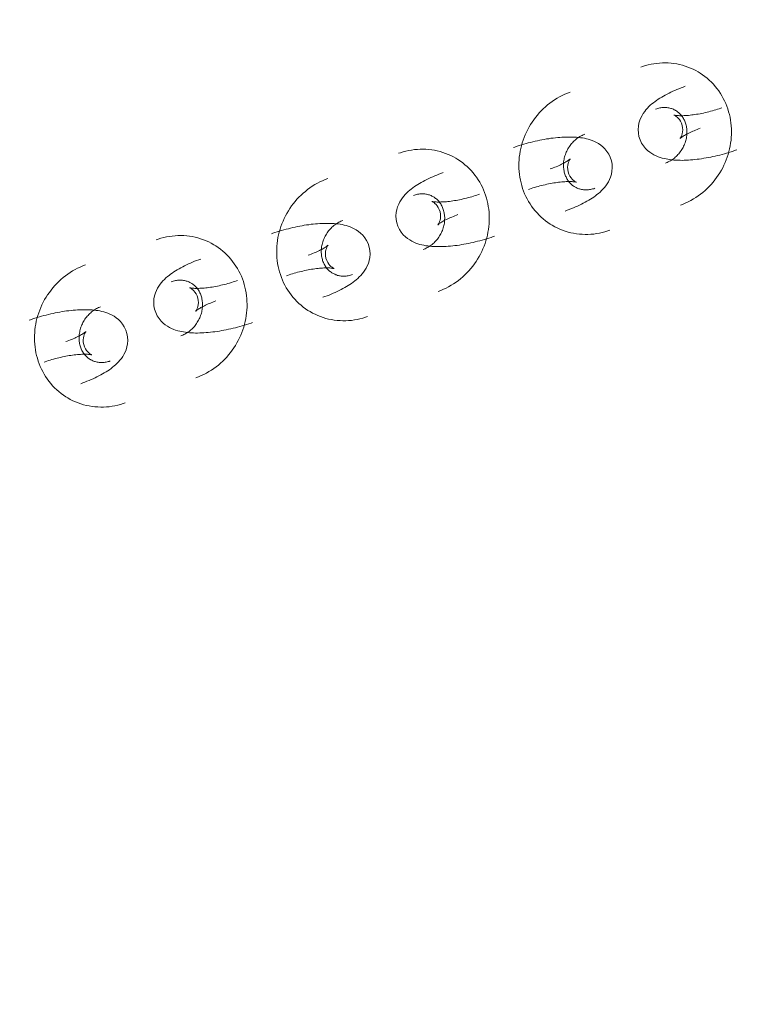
# Model space of a CAD drawing. Header units: millimetres. Extents: x -188930 to 271134, y -158090 to 283816.
# Tile 457 of 610: x 54941 to 55039, y 54244 to 54377. Entities that reach past the tile are written whole.
import ezdxf

# ---------------------------------------------------------------- set-up
doc = ezdxf.new("R2010")
doc.units = ezdxf.units.MM
doc.layers.add('I-FURN', color=30, linetype='Continuous', lineweight=9)
doc.layers.add('PZT_UTWARDZENIA', color=5, linetype='Continuous', lineweight=9)

# ---------------------------------------------------------------- blocks, each defined once
blk = doc.blocks.new('LARSLAJ_hamak - LARSLAJ_hamak-1781260-PZT-dwg')
at = {"layer": 'I-FURN', "flags": 128}
for points in [[(-509.93, -48), (-510.32, -47.97), (-510.71, -47.96), (-511.09, -47.97), (-511.48, -48), (-511.86, -48.04), (-512.25, -48.1), (-512.63, -48.17), (-513, -48.27), (-513.37, -48.37), (-513.74, -48.5), (-514.1, -48.64), (-514.46, -48.79), (-514.81, -48.96), (-515.15, -49.14), (-515.48, -49.34), (-515.8, -49.55), (-516.12, -49.78), (-516.43, -50.01), (-516.72, -50.26), (-517.01, -50.52), (-517.21, -50.72)], [(-509.93, -48), (-510.32, -47.97), (-510.71, -47.96), (-511.09, -47.97), (-511.48, -48), (-511.86, -48.04), (-512.25, -48.1), (-512.63, -48.17), (-513, -48.27), (-513.37, -48.37), (-513.74, -48.5), (-514.1, -48.64), (-514.46, -48.79), (-514.81, -48.96), (-515.15, -49.14), (-515.48, -49.34), (-515.8, -49.55), (-516.12, -49.78), (-516.43, -50.01), (-516.72, -50.26), (-517.01, -50.52), (-517.21, -50.72)], [(-504.41, -65.2), (-504.14, -64.92), (-503.88, -64.63), (-503.63, -64.33), (-503.4, -64.02), (-503.18, -63.71), (-502.97, -63.38), (-502.77, -63.04), (-502.59, -62.7), (-502.41, -62.35), (-502.26, -62), (-502.11, -61.64), (-501.98, -61.27), (-501.86, -60.9), (-501.75, -60.53), (-501.66, -60.15), (-501.59, -59.77), (-501.52, -59.38), (-501.47, -58.99), (-501.44, -58.61), (-501.42, -58.22), (-501.41, -57.83), (-501.42, -57.44), (-501.44, -57.05), (-501.48, -56.66), (-501.53, -56.28), (-501.59, -55.89), (-501.67, -55.51), (-501.77, -55.13), (-501.87, -54.76), (-501.99, -54.39), (-502.13, -54.03), (-502.28, -53.67), (-502.44, -53.32), (-502.62, -52.97), (-502.8, -52.63), (-503.01, -52.3), (-503.22, -51.98), (-503.45, -51.66), (-503.69, -51.36), (-503.94, -51.06), (-504.2, -50.78), (-504.47, -50.5), (-504.76, -50.24), (-505.05, -49.99), (-505.36, -49.75), (-505.67, -49.53), (-506, -49.32), (-506.33, -49.12), (-506.67, -48.94), (-507.02, -48.77), (-507.38, -48.61), (-507.74, -48.48), (-508.11, -48.36), (-508.48, -48.25), (-508.85, -48.16), (-509.23, -48.09), (-509.62, -48.03), (-509.93, -48)], [(-504.41, -65.2), (-504.14, -64.92), (-503.88, -64.63), (-503.63, -64.33), (-503.4, -64.02), (-503.18, -63.71), (-502.97, -63.38), (-502.77, -63.04), (-502.59, -62.7), (-502.41, -62.35), (-502.26, -62), (-502.11, -61.64), (-501.98, -61.27), (-501.86, -60.9), (-501.75, -60.53), (-501.66, -60.15), (-501.59, -59.77), (-501.52, -59.38), (-501.47, -58.99), (-501.44, -58.61), (-501.42, -58.22), (-501.41, -57.83), (-501.42, -57.44), (-501.44, -57.05), (-501.48, -56.66), (-501.53, -56.28), (-501.59, -55.89), (-501.67, -55.51), (-501.77, -55.13), (-501.87, -54.76), (-501.99, -54.39), (-502.13, -54.03), (-502.28, -53.67), (-502.44, -53.32), (-502.62, -52.97), (-502.8, -52.63), (-503.01, -52.3), (-503.22, -51.98), (-503.45, -51.66), (-503.69, -51.36), (-503.94, -51.06), (-504.2, -50.78), (-504.47, -50.5), (-504.76, -50.24), (-505.05, -49.99), (-505.36, -49.75), (-505.67, -49.53), (-506, -49.32), (-506.33, -49.12), (-506.67, -48.94), (-507.02, -48.77), (-507.38, -48.61), (-507.74, -48.48), (-508.11, -48.36), (-508.48, -48.25), (-508.85, -48.16), (-509.23, -48.09), (-509.62, -48.03), (-509.93, -48)], [(-513.39, -59.27), (-513.67, -58.88), (-513.9, -58.47), (-514.06, -58.05), (-514.17, -57.63), (-514.23, -57.24), (-514.26, -56.87), (-514.25, -56.52), (-514.21, -56.2), (-514.16, -55.89), (-514.09, -55.6), (-514.01, -55.32), (-513.92, -55.06), (-513.82, -54.8), (-513.71, -54.56), (-513.6, -54.31), (-513.48, -54.08), (-513.35, -53.84), (-513.21, -53.61), (-513.07, -53.38), (-512.92, -53.15), (-512.76, -52.93), (-512.6, -52.7), (-512.43, -52.47), (-512.26, -52.25), (-512.08, -52.02), (-511.89, -51.8), (-511.7, -51.58), (-511.51, -51.36), (-511.3, -51.13), (-511.1, -50.91), (-510.89, -50.69), (-510.69, -50.49)], [(-513.39, -59.27), (-513.67, -58.88), (-513.9, -58.47), (-514.06, -58.05), (-514.17, -57.63), (-514.23, -57.24), (-514.26, -56.87), (-514.25, -56.52), (-514.21, -56.2), (-514.16, -55.89), (-514.09, -55.6), (-514.01, -55.32), (-513.92, -55.06), (-513.82, -54.8), (-513.71, -54.56), (-513.6, -54.31), (-513.48, -54.08), (-513.35, -53.84), (-513.21, -53.61), (-513.07, -53.38), (-512.92, -53.15), (-512.76, -52.93), (-512.6, -52.7), (-512.43, -52.47), (-512.26, -52.25), (-512.08, -52.02), (-511.89, -51.8), (-511.7, -51.58), (-511.51, -51.36), (-511.3, -51.13), (-511.1, -50.91), (-510.89, -50.69), (-510.69, -50.49)], [(-510.37, -54.63), (-510.34, -54.62), (-510.29, -54.61), (-510.22, -54.59), (-510.14, -54.57), (-510.04, -54.53), (-509.94, -54.49), (-509.82, -54.45), (-509.69, -54.39), (-509.56, -54.33), (-509.41, -54.26), (-509.26, -54.19), (-509.1, -54.11), (-508.94, -54.02), (-508.77, -53.92), (-508.59, -53.82), (-508.41, -53.71), (-508.23, -53.6), (-508.05, -53.48), (-507.86, -53.36), (-507.67, -53.23), (-507.48, -53.09), (-507.29, -52.96), (-507.1, -52.82), (-506.91, -52.67), (-506.72, -52.52), (-506.53, -52.37), (-506.34, -52.22), (-506.15, -52.06), (-505.97, -51.9), (-505.79, -51.74), (-505.61, -51.58), (-505.43, -51.42), (-505.26, -51.25), (-505.09, -51.09), (-504.99, -50.99)], [(-510.37, -54.63), (-510.34, -54.62), (-510.29, -54.61), (-510.22, -54.59), (-510.14, -54.57), (-510.04, -54.53), (-509.94, -54.49), (-509.82, -54.45), (-509.69, -54.39), (-509.56, -54.33), (-509.41, -54.26), (-509.26, -54.19), (-509.1, -54.11), (-508.94, -54.02), (-508.77, -53.92), (-508.59, -53.82), (-508.41, -53.71), (-508.23, -53.6), (-508.05, -53.48), (-507.86, -53.36), (-507.67, -53.23), (-507.48, -53.09), (-507.29, -52.96), (-507.1, -52.82), (-506.91, -52.67), (-506.72, -52.52), (-506.53, -52.37), (-506.34, -52.22), (-506.15, -52.06), (-505.97, -51.9), (-505.79, -51.74), (-505.61, -51.58), (-505.43, -51.42), (-505.26, -51.25), (-505.09, -51.09), (-504.99, -50.99)], [(-512.96, -54.95), (-512.86, -54.85), (-512.75, -54.75), (-512.63, -54.66), (-512.52, -54.57), (-512.4, -54.49), (-512.28, -54.42), (-512.16, -54.35), (-512.04, -54.28), (-511.92, -54.23), (-511.79, -54.18), (-511.67, -54.13), (-511.55, -54.09), (-511.42, -54.05), (-511.3, -54.03), (-511.17, -54), (-511.05, -53.98), (-510.92, -53.97), (-510.8, -53.97), (-510.67, -53.96), (-510.55, -53.97), (-510.46, -53.98)], [(-512.96, -54.95), (-512.86, -54.85), (-512.75, -54.75), (-512.63, -54.66), (-512.52, -54.57), (-512.4, -54.49), (-512.28, -54.42), (-512.16, -54.35), (-512.04, -54.28), (-511.92, -54.23), (-511.79, -54.18), (-511.67, -54.13), (-511.55, -54.09), (-511.42, -54.05), (-511.3, -54.03), (-511.17, -54), (-511.05, -53.98), (-510.92, -53.97), (-510.8, -53.97), (-510.67, -53.96), (-510.55, -53.97), (-510.46, -53.98)], [(-510.46, -53.98), (-510.33, -53.99), (-510.21, -54.01), (-510.09, -54.03), (-509.97, -54.06), (-509.85, -54.1), (-509.73, -54.14), (-509.61, -54.18), (-509.49, -54.24), (-509.37, -54.29), (-509.26, -54.36), (-509.15, -54.42), (-509.03, -54.5), (-508.92, -54.58), (-508.82, -54.66), (-508.71, -54.75), (-508.61, -54.85), (-508.51, -54.95), (-508.41, -55.06), (-508.32, -55.17), (-508.23, -55.29), (-508.14, -55.41), (-508.06, -55.54), (-507.98, -55.67), (-507.9, -55.81), (-507.83, -55.95), (-507.77, -56.09), (-507.71, -56.24), (-507.65, -56.39), (-507.6, -56.55), (-507.56, -56.71), (-507.52, -56.87), (-507.49, -57.03), (-507.46, -57.2), (-507.44, -57.36), (-507.42, -57.53), (-507.42, -57.7), (-507.41, -57.87), (-507.42, -58.04), (-507.43, -58.21), (-507.44, -58.38), (-507.47, -58.55), (-507.49, -58.72), (-507.53, -58.88), (-507.57, -59.05), (-507.62, -59.21), (-507.67, -59.37), (-507.73, -59.53), (-507.79, -59.68), (-507.86, -59.83), (-507.93, -59.98), (-508.01, -60.12), (-508.09, -60.26), (-508.18, -60.39), (-508.27, -60.52), (-508.37, -60.64), (-508.46, -60.76), (-508.57, -60.88), (-508.65, -60.97)], [(-510.46, -53.98), (-510.33, -53.99), (-510.21, -54.01), (-510.09, -54.03), (-509.97, -54.06), (-509.85, -54.1), (-509.73, -54.14), (-509.61, -54.18), (-509.49, -54.24), (-509.37, -54.29), (-509.26, -54.36), (-509.15, -54.42), (-509.03, -54.5), (-508.92, -54.58), (-508.82, -54.66), (-508.71, -54.75), (-508.61, -54.85), (-508.51, -54.95), (-508.41, -55.06), (-508.32, -55.17), (-508.23, -55.29), (-508.14, -55.41), (-508.06, -55.54), (-507.98, -55.67), (-507.9, -55.81), (-507.83, -55.95), (-507.77, -56.09), (-507.71, -56.24), (-507.65, -56.39), (-507.6, -56.55), (-507.56, -56.71), (-507.52, -56.87), (-507.49, -57.03), (-507.46, -57.2), (-507.44, -57.36), (-507.42, -57.53), (-507.42, -57.7), (-507.41, -57.87), (-507.42, -58.04), (-507.43, -58.21), (-507.44, -58.38), (-507.47, -58.55), (-507.49, -58.72), (-507.53, -58.88), (-507.57, -59.05), (-507.62, -59.21), (-507.67, -59.37), (-507.73, -59.53), (-507.79, -59.68), (-507.86, -59.83), (-507.93, -59.98), (-508.01, -60.12), (-508.09, -60.26), (-508.18, -60.39), (-508.27, -60.52), (-508.37, -60.64), (-508.46, -60.76), (-508.57, -60.88), (-508.65, -60.97)], [(-513.39, -59.27), (-513.06, -59.61), (-512.69, -59.91), (-512.31, -60.15), (-511.93, -60.33), (-511.55, -60.46), (-511.19, -60.54), (-510.84, -60.6), (-510.52, -60.62), (-510.21, -60.63), (-509.91, -60.61), (-509.62, -60.58), (-509.35, -60.54), (-509.08, -60.49), (-508.81, -60.43), (-508.56, -60.36), (-508.3, -60.28), (-508.05, -60.19), (-507.79, -60.1), (-507.54, -60), (-507.29, -59.89), (-507.04, -59.78), (-506.79, -59.66), (-506.54, -59.54), (-506.28, -59.4), (-506.03, -59.27), (-505.78, -59.13), (-505.52, -58.98), (-505.27, -58.82), (-505.02, -58.66), (-504.76, -58.5), (-504.51, -58.33), (-504.25, -58.16), (-504, -57.98), (-503.75, -57.8), (-503.5, -57.61), (-503.25, -57.42), (-503, -57.23), (-502.75, -57.03), (-502.51, -56.83), (-502.27, -56.63), (-502.03, -56.42), (-501.79, -56.21), (-501.56, -56), (-501.33, -55.79), (-501.1, -55.58), (-500.88, -55.36), (-500.75, -55.23)], [(-513.39, -59.27), (-513.06, -59.61), (-512.69, -59.91), (-512.31, -60.15), (-511.93, -60.33), (-511.55, -60.46), (-511.19, -60.54), (-510.84, -60.6), (-510.52, -60.62), (-510.21, -60.63), (-509.91, -60.61), (-509.62, -60.58), (-509.35, -60.54), (-509.08, -60.49), (-508.81, -60.43), (-508.56, -60.36), (-508.3, -60.28), (-508.05, -60.19), (-507.79, -60.1), (-507.54, -60), (-507.29, -59.89), (-507.04, -59.78), (-506.79, -59.66), (-506.54, -59.54), (-506.28, -59.4), (-506.03, -59.27), (-505.78, -59.13), (-505.52, -58.98), (-505.27, -58.82), (-505.02, -58.66), (-504.76, -58.5), (-504.51, -58.33), (-504.25, -58.16), (-504, -57.98), (-503.75, -57.8), (-503.5, -57.61), (-503.25, -57.42), (-503, -57.23), (-502.75, -57.03), (-502.51, -56.83), (-502.27, -56.63), (-502.03, -56.42), (-501.79, -56.21), (-501.56, -56), (-501.33, -55.79), (-501.1, -55.58), (-500.88, -55.36), (-500.75, -55.23)], [(-508.79, -55.42), (-509, -55.2), (-509.23, -55.01), (-509.47, -54.86), (-509.68, -54.76), (-509.88, -54.69), (-510.04, -54.65), (-510.17, -54.63), (-510.27, -54.63), (-510.33, -54.63), (-510.37, -54.63), (-510.38, -54.63)], [(-508.79, -55.42), (-509, -55.2), (-509.23, -55.01), (-509.47, -54.86), (-509.68, -54.76), (-509.88, -54.69), (-510.04, -54.65), (-510.17, -54.63), (-510.27, -54.63), (-510.33, -54.63), (-510.37, -54.63), (-510.38, -54.63)], [(-508.79, -55.42), (-508.6, -55.67), (-508.46, -55.94), (-508.36, -56.19), (-508.3, -56.42), (-508.27, -56.63), (-508.26, -56.79), (-508.26, -56.92), (-508.27, -57.02), (-508.28, -57.09), (-508.29, -57.12), (-508.29, -57.13)], [(-508.79, -55.42), (-508.6, -55.67), (-508.46, -55.94), (-508.36, -56.19), (-508.3, -56.42), (-508.27, -56.63), (-508.26, -56.79), (-508.26, -56.92), (-508.27, -57.02), (-508.28, -57.09), (-508.29, -57.12), (-508.29, -57.13)], [(-508.29, -57.12), (-508.28, -57.09), (-508.26, -57.04), (-508.23, -56.98), (-508.19, -56.91), (-508.14, -56.82), (-508.08, -56.72), (-508.01, -56.61), (-507.94, -56.5), (-507.85, -56.37), (-507.76, -56.24), (-507.66, -56.11), (-507.55, -55.96), (-507.43, -55.82), (-507.31, -55.67), (-507.18, -55.52), (-507.04, -55.36), (-506.89, -55.2), (-506.75, -55.04), (-506.59, -54.88), (-506.44, -54.73)], [(-508.29, -57.12), (-508.28, -57.09), (-508.26, -57.04), (-508.23, -56.98), (-508.19, -56.91), (-508.14, -56.82), (-508.08, -56.72), (-508.01, -56.61), (-507.94, -56.5), (-507.85, -56.37), (-507.76, -56.24), (-507.66, -56.11), (-507.55, -55.96), (-507.43, -55.82), (-507.31, -55.67), (-507.18, -55.52), (-507.04, -55.36), (-506.89, -55.2), (-506.75, -55.04), (-506.59, -54.88), (-506.44, -54.73)], [(-524.34, -57.86), (-524.61, -58.14), (-524.87, -58.43), (-525.11, -58.73), (-525.35, -59.04), (-525.57, -59.36), (-525.78, -59.68), (-525.98, -60.02), (-526.16, -60.36), (-526.33, -60.71), (-526.49, -61.06), (-526.64, -61.43), (-526.77, -61.79), (-526.89, -62.16), (-526.99, -62.54), (-527.08, -62.92), (-527.16, -63.3), (-527.22, -63.68), (-527.27, -64.07), (-527.31, -64.46), (-527.33, -64.85), (-527.33, -65.23), (-527.33, -65.62), (-527.3, -66.01), (-527.27, -66.4), (-527.22, -66.79), (-527.15, -67.17), (-527.07, -67.55), (-526.98, -67.93), (-526.87, -68.3), (-526.75, -68.67), (-526.62, -69.04), (-526.47, -69.4), (-526.31, -69.75), (-526.13, -70.09), (-525.94, -70.43), (-525.74, -70.76), (-525.53, -71.09), (-525.3, -71.4), (-525.06, -71.71), (-524.81, -72), (-524.55, -72.29), (-524.27, -72.56), (-523.99, -72.82), (-523.69, -73.07), (-523.39, -73.31), (-523.07, -73.54), (-522.75, -73.75), (-522.41, -73.94), (-522.07, -74.13), (-521.73, -74.3), (-521.37, -74.45), (-521.01, -74.59), (-520.64, -74.71), (-520.27, -74.81), (-519.89, -74.9), (-519.51, -74.98), (-519.13, -75.03), (-518.81, -75.06)], [(-524.34, -57.86), (-524.61, -58.14), (-524.87, -58.43), (-525.11, -58.73), (-525.35, -59.04), (-525.57, -59.36), (-525.78, -59.68), (-525.98, -60.02), (-526.16, -60.36), (-526.33, -60.71), (-526.49, -61.06), (-526.64, -61.43), (-526.77, -61.79), (-526.89, -62.16), (-526.99, -62.54), (-527.08, -62.92), (-527.16, -63.3), (-527.22, -63.68), (-527.27, -64.07), (-527.31, -64.46), (-527.33, -64.85), (-527.33, -65.23), (-527.33, -65.62), (-527.3, -66.01), (-527.27, -66.4), (-527.22, -66.79), (-527.15, -67.17), (-527.07, -67.55), (-526.98, -67.93), (-526.87, -68.3), (-526.75, -68.67), (-526.62, -69.04), (-526.47, -69.4), (-526.31, -69.75), (-526.13, -70.09), (-525.94, -70.43), (-525.74, -70.76), (-525.53, -71.09), (-525.3, -71.4), (-525.06, -71.71), (-524.81, -72), (-524.55, -72.29), (-524.27, -72.56), (-523.99, -72.82), (-523.69, -73.07), (-523.39, -73.31), (-523.07, -73.54), (-522.75, -73.75), (-522.41, -73.94), (-522.07, -74.13), (-521.73, -74.3), (-521.37, -74.45), (-521.01, -74.59), (-520.64, -74.71), (-520.27, -74.81), (-519.89, -74.9), (-519.51, -74.98), (-519.13, -75.03), (-518.81, -75.06)], [(-518.29, -69.09), (-518.41, -69.07), (-518.53, -69.06), (-518.66, -69.03), (-518.78, -69), (-518.9, -68.97), (-519.02, -68.92), (-519.14, -68.88), (-519.26, -68.83), (-519.37, -68.77), (-519.49, -68.71), (-519.6, -68.64), (-519.71, -68.56), (-519.82, -68.48), (-519.93, -68.4), (-520.04, -68.31), (-520.14, -68.21), (-520.24, -68.11), (-520.34, -68), (-520.43, -67.89), (-520.52, -67.77), (-520.61, -67.65), (-520.69, -67.52), (-520.77, -67.39), (-520.84, -67.26), (-520.91, -67.12), (-520.98, -66.97), (-521.04, -66.82), (-521.1, -66.67), (-521.14, -66.51), (-521.19, -66.36), (-521.23, -66.2), (-521.26, -66.03), (-521.29, -65.87), (-521.31, -65.7), (-521.32, -65.53), (-521.33, -65.36), (-521.33, -65.19), (-521.33, -65.02), (-521.32, -64.85), (-521.3, -64.68), (-521.28, -64.51), (-521.25, -64.35), (-521.22, -64.18), (-521.18, -64.02), (-521.13, -63.85), (-521.08, -63.69), (-521.02, -63.54), (-520.96, -63.38), (-520.89, -63.23), (-520.82, -63.09), (-520.74, -62.94), (-520.65, -62.81), (-520.57, -62.67), (-520.48, -62.54), (-520.38, -62.42), (-520.28, -62.3), (-520.18, -62.19), (-520.09, -62.1)], [(-518.29, -69.09), (-518.41, -69.07), (-518.53, -69.06), (-518.66, -69.03), (-518.78, -69), (-518.9, -68.97), (-519.02, -68.92), (-519.14, -68.88), (-519.26, -68.83), (-519.37, -68.77), (-519.49, -68.71), (-519.6, -68.64), (-519.71, -68.56), (-519.82, -68.48), (-519.93, -68.4), (-520.04, -68.31), (-520.14, -68.21), (-520.24, -68.11), (-520.34, -68), (-520.43, -67.89), (-520.52, -67.77), (-520.61, -67.65), (-520.69, -67.52), (-520.77, -67.39), (-520.84, -67.26), (-520.91, -67.12), (-520.98, -66.97), (-521.04, -66.82), (-521.1, -66.67), (-521.14, -66.51), (-521.19, -66.36), (-521.23, -66.2), (-521.26, -66.03), (-521.29, -65.87), (-521.31, -65.7), (-521.32, -65.53), (-521.33, -65.36), (-521.33, -65.19), (-521.33, -65.02), (-521.32, -64.85), (-521.3, -64.68), (-521.28, -64.51), (-521.25, -64.35), (-521.22, -64.18), (-521.18, -64.02), (-521.13, -63.85), (-521.08, -63.69), (-521.02, -63.54), (-520.96, -63.38), (-520.89, -63.23), (-520.82, -63.09), (-520.74, -62.94), (-520.65, -62.81), (-520.57, -62.67), (-520.48, -62.54), (-520.38, -62.42), (-520.28, -62.3), (-520.18, -62.19), (-520.09, -62.1)], [(-515.35, -63.8), (-515.69, -63.45), (-516.05, -63.15), (-516.44, -62.92), (-516.82, -62.74), (-517.2, -62.61), (-517.56, -62.52), (-517.9, -62.47), (-518.23, -62.44), (-518.54, -62.44), (-518.84, -62.45), (-519.12, -62.48), (-519.4, -62.52), (-519.67, -62.58), (-519.93, -62.64), (-520.19, -62.71), (-520.45, -62.79), (-520.7, -62.87), (-520.95, -62.96), (-521.2, -63.06), (-521.45, -63.17), (-521.71, -63.28), (-521.96, -63.4), (-522.21, -63.53), (-522.46, -63.66), (-522.71, -63.8), (-522.97, -63.94), (-523.22, -64.09), (-523.48, -64.24), (-523.73, -64.4), (-523.98, -64.56), (-524.24, -64.73), (-524.49, -64.9), (-524.74, -65.08), (-525, -65.26), (-525.25, -65.45), (-525.5, -65.64), (-525.75, -65.83), (-525.99, -66.03), (-526.24, -66.23), (-526.48, -66.43), (-526.72, -66.64), (-526.96, -66.85), (-527.19, -67.06), (-527.42, -67.27), (-527.65, -67.49), (-527.87, -67.7), (-528, -67.84)], [(-515.35, -63.8), (-515.07, -64.19), (-514.85, -64.6), (-514.68, -65.02), (-514.57, -65.43), (-514.51, -65.82), (-514.49, -66.19), (-514.5, -66.54), (-514.53, -66.87), (-514.59, -67.17), (-514.65, -67.46), (-514.73, -67.74), (-514.82, -68), (-514.92, -68.26), (-515.03, -68.51), (-515.15, -68.75), (-515.27, -68.99), (-515.4, -69.22), (-515.54, -69.45), (-515.68, -69.68), (-515.83, -69.91), (-515.98, -70.14), (-516.14, -70.36), (-516.31, -70.59), (-516.49, -70.81), (-516.67, -71.04), (-516.85, -71.26), (-517.04, -71.49), (-517.24, -71.71), (-517.44, -71.93), (-517.65, -72.15), (-517.86, -72.37), (-518.06, -72.57)], [(-520.46, -65.94), (-520.47, -65.97), (-520.49, -66.02), (-520.52, -66.08), (-520.56, -66.16), (-520.61, -66.24), (-520.67, -66.34), (-520.73, -66.45), (-520.81, -66.57), (-520.89, -66.69), (-520.99, -66.82), (-521.09, -66.96), (-521.2, -67.1), (-521.31, -67.24), (-521.44, -67.39), (-521.57, -67.55), (-521.71, -67.7), (-521.85, -67.86), (-522, -68.02), (-522.16, -68.18), (-522.31, -68.34)], [(-519.96, -67.64), (-520.14, -67.39), (-520.29, -67.13), (-520.39, -66.87), (-520.45, -66.64), (-520.48, -66.44), (-520.49, -66.27), (-520.49, -66.14), (-520.48, -66.04), (-520.47, -65.98), (-520.46, -65.94), (-520.45, -65.93)], [(-518.38, -68.44), (-518.41, -68.44), (-518.46, -68.45), (-518.52, -68.47), (-518.61, -68.5), (-518.7, -68.53), (-518.81, -68.57), (-518.93, -68.62), (-519.05, -68.67), (-519.19, -68.73), (-519.34, -68.8), (-519.49, -68.87), (-519.65, -68.96), (-519.81, -69.05), (-519.98, -69.14), (-520.15, -69.24), (-520.33, -69.35), (-520.51, -69.46), (-520.7, -69.58), (-520.88, -69.71), (-521.07, -69.83), (-521.26, -69.97), (-521.45, -70.11), (-521.64, -70.25), (-521.84, -70.39), (-522.03, -70.54), (-522.22, -70.69), (-522.41, -70.85), (-522.59, -71), (-522.78, -71.16), (-522.96, -71.32), (-523.14, -71.49), (-523.31, -71.65), (-523.49, -71.81), (-523.65, -71.97), (-523.75, -72.07)], [(-519.96, -67.64), (-519.74, -67.87), (-519.51, -68.06), (-519.28, -68.2), (-519.06, -68.3), (-518.87, -68.37), (-518.71, -68.41), (-518.58, -68.43), (-518.48, -68.44), (-518.41, -68.44), (-518.38, -68.43), (-518.36, -68.43)], [(-515.78, -68.11), (-515.89, -68.21), (-516, -68.31), (-516.11, -68.4), (-516.23, -68.49), (-516.35, -68.57), (-516.46, -68.65), (-516.58, -68.71), (-516.71, -68.78), (-516.83, -68.84), (-516.95, -68.89), (-517.08, -68.93), (-517.2, -68.97), (-517.33, -69.01), (-517.45, -69.04), (-517.58, -69.06), (-517.7, -69.08), (-517.83, -69.09), (-517.95, -69.1), (-518.07, -69.1), (-518.2, -69.09), (-518.29, -69.09)], [(-515.78, -68.11), (-515.89, -68.21), (-516, -68.31), (-516.11, -68.4), (-516.23, -68.49), (-516.35, -68.57), (-516.46, -68.65), (-516.58, -68.71), (-516.71, -68.78), (-516.83, -68.84), (-516.95, -68.89), (-517.08, -68.93), (-517.2, -68.97), (-517.33, -69.01), (-517.45, -69.04), (-517.58, -69.06), (-517.7, -69.08), (-517.83, -69.09), (-517.95, -69.1), (-518.07, -69.1), (-518.2, -69.09), (-518.29, -69.09)], [(-534.38, -72.49), (-534.76, -72.46), (-535.15, -72.46), (-535.54, -72.46), (-535.92, -72.49), (-536.31, -72.53), (-536.69, -72.59), (-537.07, -72.67), (-537.45, -72.76), (-537.82, -72.86), (-538.19, -72.99), (-538.55, -73.13), (-538.9, -73.28), (-539.25, -73.45), (-539.59, -73.63), (-539.92, -73.83), (-540.25, -74.04), (-540.57, -74.27), (-540.87, -74.5), (-541.17, -74.75), (-541.46, -75.01), (-541.65, -75.21)], [(-528.85, -89.69), (-528.58, -89.41), (-528.33, -89.12), (-528.08, -88.82), (-527.85, -88.52), (-527.62, -88.2), (-527.41, -87.87), (-527.22, -87.54), (-527.03, -87.19), (-526.86, -86.84), (-526.7, -86.49), (-526.56, -86.13), (-526.42, -85.76), (-526.3, -85.39), (-526.2, -85.02), (-526.11, -84.64), (-526.03, -84.26), (-525.97, -83.87), (-525.92, -83.49), (-525.89, -83.1), (-525.86, -82.71), (-525.86, -82.32), (-525.87, -81.93), (-525.89, -81.54), (-525.92, -81.15), (-525.98, -80.77), (-526.04, -80.38), (-526.12, -80), (-526.21, -79.63), (-526.32, -79.25), (-526.44, -78.88), (-526.57, -78.52), (-526.72, -78.16), (-526.89, -77.81), (-527.06, -77.46), (-527.25, -77.12), (-527.45, -76.79), (-527.66, -76.47), (-527.89, -76.15), (-528.13, -75.85), (-528.38, -75.55), (-528.64, -75.27), (-528.92, -74.99), (-529.2, -74.73), (-529.5, -74.48), (-529.8, -74.24), (-530.12, -74.02), (-530.44, -73.81), (-530.78, -73.61), (-531.12, -73.43), (-531.47, -73.26), (-531.82, -73.11), (-532.18, -72.97), (-532.55, -72.85), (-532.92, -72.74), (-533.3, -72.65), (-533.68, -72.58), (-534.06, -72.52), (-534.38, -72.49)], [(-518.81, -75.06), (-518.43, -75.09), (-518.04, -75.1), (-517.65, -75.09), (-517.27, -75.06), (-516.88, -75.02), (-516.5, -74.96), (-516.12, -74.89), (-515.74, -74.8), (-515.37, -74.69), (-515.01, -74.57), (-514.64, -74.43), (-514.29, -74.27), (-513.94, -74.1), (-513.6, -73.92), (-513.27, -73.72), (-512.94, -73.51), (-512.63, -73.29), (-512.32, -73.05), (-512.02, -72.8), (-511.74, -72.54), (-511.54, -72.35)], [(-518.81, -75.06), (-518.43, -75.09), (-518.04, -75.1), (-517.65, -75.09), (-517.27, -75.06), (-516.88, -75.02), (-516.5, -74.96), (-516.12, -74.89), (-515.74, -74.8), (-515.37, -74.69), (-515.01, -74.57), (-514.64, -74.43), (-514.29, -74.27), (-513.94, -74.1), (-513.6, -73.92), (-513.27, -73.72), (-512.94, -73.51), (-512.63, -73.29), (-512.32, -73.05), (-512.02, -72.8), (-511.74, -72.54), (-511.54, -72.35)], [(-537.84, -83.76), (-538.12, -83.37), (-538.34, -82.96), (-538.51, -82.54), (-538.62, -82.13), (-538.68, -81.73), (-538.7, -81.36), (-538.69, -81.01), (-538.66, -80.69), (-538.6, -80.38), (-538.54, -80.09), (-538.46, -79.81), (-538.37, -79.55), (-538.27, -79.29), (-538.16, -79.05), (-538.04, -78.8), (-537.92, -78.57), (-537.79, -78.33), (-537.66, -78.1), (-537.51, -77.87), (-537.36, -77.64), (-537.21, -77.42), (-537.05, -77.19), (-536.88, -76.96), (-536.7, -76.74), (-536.52, -76.52), (-536.34, -76.29), (-536.15, -76.07), (-535.95, -75.85), (-535.75, -75.62), (-535.54, -75.4), (-535.33, -75.18), (-535.13, -74.98)], [(-534.82, -79.12), (-534.78, -79.11), (-534.73, -79.1), (-534.67, -79.08), (-534.59, -79.06), (-534.49, -79.03), (-534.38, -78.99), (-534.26, -78.94), (-534.14, -78.88), (-534, -78.82), (-533.86, -78.76), (-533.7, -78.68), (-533.54, -78.6), (-533.38, -78.51), (-533.21, -78.41), (-533.04, -78.31), (-532.86, -78.2), (-532.68, -78.09), (-532.49, -77.97), (-532.31, -77.85), (-532.12, -77.72), (-531.93, -77.59), (-531.74, -77.45), (-531.55, -77.31), (-531.36, -77.16), (-531.16, -77.01), (-530.97, -76.86), (-530.79, -76.71), (-530.6, -76.55), (-530.41, -76.39), (-530.23, -76.23), (-530.05, -76.07), (-529.88, -75.91), (-529.71, -75.74), (-529.54, -75.58), (-529.44, -75.48)], [(-537.41, -79.45), (-537.3, -79.34), (-537.19, -79.24), (-537.08, -79.15), (-536.96, -79.06), (-536.85, -78.98), (-536.73, -78.91), (-536.61, -78.84), (-536.49, -78.78), (-536.36, -78.72), (-536.24, -78.67), (-536.12, -78.62), (-535.99, -78.58), (-535.87, -78.55), (-535.74, -78.52), (-535.62, -78.49), (-535.49, -78.48), (-535.37, -78.46), (-535.24, -78.46), (-535.12, -78.46), (-534.99, -78.46), (-534.9, -78.47)], [(-534.9, -78.47), (-534.78, -78.48), (-534.66, -78.5), (-534.53, -78.52), (-534.41, -78.55), (-534.29, -78.59), (-534.17, -78.63), (-534.05, -78.68), (-533.94, -78.73), (-533.82, -78.78), (-533.7, -78.85), (-533.59, -78.92), (-533.48, -78.99), (-533.37, -79.07), (-533.26, -79.15), (-533.16, -79.25), (-533.05, -79.34), (-532.95, -79.44), (-532.86, -79.55), (-532.76, -79.66), (-532.67, -79.78), (-532.58, -79.9), (-532.5, -80.03), (-532.42, -80.16), (-532.35, -80.3), (-532.28, -80.44), (-532.21, -80.58), (-532.15, -80.73), (-532.1, -80.88), (-532.05, -81.04), (-532, -81.2), (-531.96, -81.36), (-531.93, -81.52), (-531.9, -81.69), (-531.88, -81.85), (-531.87, -82.02), (-531.86, -82.19), (-531.86, -82.36), (-531.86, -82.53), (-531.87, -82.7), (-531.89, -82.87), (-531.91, -83.04), (-531.94, -83.21), (-531.97, -83.37), (-532.02, -83.54), (-532.06, -83.7), (-532.11, -83.86), (-532.17, -84.02), (-532.23, -84.17), (-532.3, -84.32), (-532.38, -84.47), (-532.45, -84.61), (-532.54, -84.75), (-532.62, -84.88), (-532.72, -85.01), (-532.81, -85.13), (-532.91, -85.25), (-533.01, -85.37), (-533.1, -85.46)], [(-533.23, -79.91), (-533.45, -79.69), (-533.68, -79.5), (-533.91, -79.35), (-534.13, -79.25), (-534.32, -79.19), (-534.49, -79.15), (-534.62, -79.13), (-534.71, -79.12), (-534.78, -79.12), (-534.82, -79.12), (-534.83, -79.12)], [(-532.73, -81.61), (-532.72, -81.58), (-532.7, -81.54), (-532.67, -81.47), (-532.63, -81.4), (-532.58, -81.31), (-532.53, -81.21), (-532.46, -81.1), (-532.38, -80.99), (-532.3, -80.86), (-532.2, -80.73), (-532.1, -80.6), (-531.99, -80.46), (-531.88, -80.31), (-531.75, -80.16), (-531.62, -80.01), (-531.48, -79.85), (-531.34, -79.69), (-531.19, -79.53), (-531.04, -79.37), (-530.88, -79.22)], [(-537.84, -83.76), (-537.51, -84.11), (-537.14, -84.4), (-536.76, -84.64), (-536.37, -84.82), (-535.99, -84.95), (-535.63, -85.04), (-535.29, -85.09), (-534.96, -85.11), (-534.65, -85.12), (-534.35, -85.1), (-534.07, -85.07), (-533.79, -85.03), (-533.52, -84.98), (-533.26, -84.92), (-533, -84.85), (-532.74, -84.77), (-532.49, -84.68), (-532.24, -84.59), (-531.99, -84.49), (-531.74, -84.38), (-531.49, -84.27), (-531.23, -84.15), (-530.98, -84.03), (-530.73, -83.9), (-530.48, -83.76), (-530.22, -83.62), (-529.97, -83.47), (-529.72, -83.31), (-529.46, -83.16), (-529.21, -82.99), (-528.95, -82.82), (-528.7, -82.65), (-528.45, -82.47), (-528.19, -82.29), (-527.94, -82.1), (-527.69, -81.91), (-527.44, -81.72), (-527.2, -81.52), (-526.95, -81.32), (-526.71, -81.12), (-526.47, -80.91), (-526.24, -80.71), (-526, -80.49), (-525.77, -80.28), (-525.55, -80.07), (-525.32, -79.85), (-525.19, -79.72)], [(-533.23, -79.91), (-533.05, -80.16), (-532.9, -80.43), (-532.8, -80.68), (-532.74, -80.91), (-532.71, -81.12), (-532.7, -81.28), (-532.7, -81.41), (-532.71, -81.51), (-532.73, -81.58), (-532.73, -81.61), (-532.74, -81.62)], [(-548.78, -82.35), (-549.05, -82.63), (-549.31, -82.92), (-549.56, -83.22), (-549.79, -83.53), (-550.01, -83.85), (-550.22, -84.18), (-550.42, -84.51), (-550.61, -84.85), (-550.78, -85.2), (-550.94, -85.56), (-551.08, -85.92), (-551.21, -86.28), (-551.33, -86.65), (-551.44, -87.03), (-551.53, -87.41), (-551.6, -87.79), (-551.67, -88.17), (-551.72, -88.56), (-551.75, -88.95), (-551.77, -89.34), (-551.78, -89.73), (-551.77, -90.11), (-551.75, -90.5), (-551.71, -90.89), (-551.66, -91.28), (-551.6, -91.66), (-551.52, -92.04), (-551.42, -92.42), (-551.32, -92.79), (-551.2, -93.16), (-551.06, -93.53), (-550.91, -93.89), (-550.75, -94.24), (-550.58, -94.59), (-550.39, -94.92), (-550.19, -95.26), (-549.97, -95.58), (-549.74, -95.89), (-549.51, -96.2), (-549.25, -96.49), (-548.99, -96.78), (-548.72, -97.05), (-548.43, -97.31), (-548.14, -97.56), (-547.83, -97.8), (-547.52, -98.03), (-547.19, -98.24), (-546.86, -98.44), (-546.52, -98.62), (-546.17, -98.79), (-545.81, -98.94), (-545.45, -99.08), (-545.09, -99.2), (-544.71, -99.3), (-544.34, -99.39), (-543.96, -99.47), (-543.57, -99.52), (-543.26, -99.56)], [(-539.8, -88.29), (-540.13, -87.94), (-540.5, -87.64), (-540.88, -87.41), (-541.27, -87.23), (-541.64, -87.1), (-542, -87.01), (-542.35, -86.96), (-542.68, -86.93), (-542.99, -86.93), (-543.28, -86.94), (-543.57, -86.97), (-543.85, -87.01), (-544.11, -87.07), (-544.38, -87.13), (-544.64, -87.2), (-544.89, -87.28), (-545.15, -87.36), (-545.4, -87.46), (-545.65, -87.56), (-545.9, -87.66), (-546.15, -87.77), (-546.4, -87.89), (-546.65, -88.02), (-546.91, -88.15), (-547.16, -88.29), (-547.41, -88.43), (-547.67, -88.58), (-547.92, -88.73), (-548.17, -88.89), (-548.43, -89.05), (-548.68, -89.22), (-548.94, -89.4), (-549.19, -89.57), (-549.44, -89.76), (-549.69, -89.94), (-549.94, -90.13), (-550.19, -90.32), (-550.44, -90.52), (-550.68, -90.72), (-550.92, -90.93), (-551.16, -91.13), (-551.4, -91.34), (-551.63, -91.55), (-551.86, -91.76), (-552.09, -91.98), (-552.31, -92.2), (-552.45, -92.33)], [(-542.73, -93.58), (-542.86, -93.57), (-542.98, -93.55), (-543.1, -93.52), (-543.22, -93.49), (-543.34, -93.46), (-543.46, -93.42), (-543.58, -93.37), (-543.7, -93.32), (-543.82, -93.26), (-543.93, -93.2), (-544.05, -93.13), (-544.16, -93.06), (-544.27, -92.98), (-544.38, -92.89), (-544.48, -92.8), (-544.58, -92.7), (-544.68, -92.6), (-544.78, -92.49), (-544.88, -92.38), (-544.97, -92.27), (-545.05, -92.14), (-545.14, -92.02), (-545.22, -91.88), (-545.29, -91.75), (-545.36, -91.61), (-545.42, -91.46), (-545.49, -91.31), (-545.54, -91.16), (-545.59, -91.01), (-545.63, -90.85), (-545.67, -90.69), (-545.71, -90.52), (-545.73, -90.36), (-545.75, -90.19), (-545.77, -90.02), (-545.78, -89.85), (-545.78, -89.68), (-545.77, -89.51), (-545.76, -89.34), (-545.75, -89.17), (-545.73, -89), (-545.7, -88.84), (-545.66, -88.67), (-545.62, -88.51), (-545.57, -88.34), (-545.52, -88.19), (-545.47, -88.03), (-545.4, -87.87), (-545.33, -87.72), (-545.26, -87.58), (-545.18, -87.44), (-545.1, -87.3), (-545.01, -87.16), (-544.92, -87.04), (-544.83, -86.91), (-544.73, -86.79), (-544.62, -86.68), (-544.54, -86.59)], [(-539.8, -88.29), (-539.52, -88.68), (-539.29, -89.09), (-539.13, -89.51), (-539.02, -89.92), (-538.96, -90.31), (-538.94, -90.68), (-538.95, -91.03), (-538.98, -91.36), (-539.03, -91.67), (-539.1, -91.96), (-539.18, -92.23), (-539.27, -92.5), (-539.37, -92.75), (-539.48, -93), (-539.59, -93.24), (-539.71, -93.48), (-539.84, -93.71), (-539.98, -93.94), (-540.12, -94.17), (-540.27, -94.4), (-540.43, -94.63), (-540.59, -94.85), (-540.76, -95.08), (-540.93, -95.31), (-541.11, -95.53), (-541.3, -95.75), (-541.49, -95.98), (-541.69, -96.2), (-541.89, -96.42), (-542.09, -96.64), (-542.3, -96.86), (-542.51, -97.07)], [(-544.9, -90.43), (-544.92, -90.46), (-544.94, -90.51), (-544.97, -90.57), (-545, -90.65), (-545.05, -90.74), (-545.11, -90.83), (-545.18, -90.94), (-545.25, -91.06), (-545.34, -91.18), (-545.43, -91.31), (-545.53, -91.45), (-545.64, -91.59), (-545.76, -91.74), (-545.88, -91.88), (-546.02, -92.04), (-546.15, -92.19), (-546.3, -92.35), (-546.45, -92.51), (-546.6, -92.67), (-546.75, -92.83)], [(-544.41, -92.13), (-544.59, -91.88), (-544.73, -91.62), (-544.83, -91.36), (-544.89, -91.13), (-544.93, -90.93), (-544.94, -90.76), (-544.93, -90.63), (-544.92, -90.53), (-544.91, -90.47), (-544.9, -90.43), (-544.9, -90.42)], [(-544.41, -92.13), (-544.19, -92.36), (-543.96, -92.55), (-543.73, -92.69), (-543.51, -92.79), (-543.31, -92.86), (-543.15, -92.9), (-543.02, -92.92), (-542.92, -92.93), (-542.86, -92.93), (-542.82, -92.93), (-542.81, -92.92)], [(-540.23, -92.6), (-540.34, -92.7), (-540.45, -92.8), (-540.56, -92.89), (-540.67, -92.98), (-540.79, -93.06), (-540.91, -93.14), (-541.03, -93.21), (-541.15, -93.27), (-541.27, -93.33), (-541.4, -93.38), (-541.52, -93.42), (-541.65, -93.47), (-541.77, -93.5), (-541.9, -93.53), (-542.02, -93.55), (-542.15, -93.57), (-542.27, -93.58), (-542.4, -93.59), (-542.52, -93.59), (-542.64, -93.59), (-542.73, -93.58)], [(-542.82, -92.93), (-542.85, -92.93), (-542.9, -92.94), (-542.97, -92.96), (-543.05, -92.99), (-543.15, -93.02), (-543.25, -93.06), (-543.37, -93.11), (-543.5, -93.16), (-543.64, -93.22), (-543.78, -93.29), (-543.93, -93.37), (-544.09, -93.45), (-544.26, -93.54), (-544.43, -93.63), (-544.6, -93.73), (-544.78, -93.84), (-544.96, -93.95), (-545.14, -94.07), (-545.33, -94.2), (-545.52, -94.33), (-545.71, -94.46), (-545.9, -94.6), (-546.09, -94.74), (-546.28, -94.88), (-546.47, -95.03), (-546.66, -95.18), (-546.85, -95.34), (-547.04, -95.5), (-547.22, -95.65), (-547.4, -95.81), (-547.58, -95.98), (-547.76, -96.14), (-547.93, -96.3), (-548.1, -96.47), (-548.2, -96.57)], [(-558.82, -96.98), (-559.21, -96.95), (-559.6, -96.95), (-559.98, -96.95), (-560.37, -96.98), (-560.75, -97.02), (-561.14, -97.08), (-561.52, -97.16), (-561.89, -97.25), (-562.26, -97.36), (-562.63, -97.48), (-562.99, -97.62), (-563.35, -97.77), (-563.7, -97.94), (-564.04, -98.12), (-564.37, -98.32), (-564.69, -98.53), (-565.01, -98.76), (-565.32, -98.99), (-565.61, -99.24), (-565.9, -99.5), (-566.1, -99.7)], [(-553.3, -114.19), (-553.03, -113.91), (-552.77, -113.62), (-552.53, -113.32), (-552.29, -113.01), (-552.07, -112.69), (-551.86, -112.36), (-551.66, -112.03), (-551.48, -111.68), (-551.3, -111.34), (-551.15, -110.98), (-551, -110.62), (-550.87, -110.25), (-550.75, -109.88), (-550.65, -109.51), (-550.55, -109.13), (-550.48, -108.75), (-550.41, -108.36), (-550.37, -107.98), (-550.33, -107.59), (-550.31, -107.2), (-550.3, -106.81), (-550.31, -106.42), (-550.33, -106.03), (-550.37, -105.64), (-550.42, -105.26), (-550.49, -104.88), (-550.56, -104.49), (-550.66, -104.12), (-550.76, -103.74), (-550.88, -103.37), (-551.02, -103.01), (-551.17, -102.65), (-551.33, -102.3), (-551.51, -101.95), (-551.69, -101.61), (-551.9, -101.28), (-552.11, -100.96), (-552.34, -100.64), (-552.58, -100.34), (-552.83, -100.04), (-553.09, -99.76), (-553.36, -99.48), (-553.65, -99.22), (-553.94, -98.97), (-554.25, -98.73), (-554.56, -98.51), (-554.89, -98.3), (-555.22, -98.1), (-555.56, -97.92), (-555.91, -97.75), (-556.27, -97.6), (-556.63, -97.46), (-557, -97.34), (-557.37, -97.23), (-557.74, -97.14), (-558.12, -97.07), (-558.51, -97.01), (-558.82, -96.98)], [(-543.26, -99.56), (-542.87, -99.58), (-542.48, -99.59), (-542.1, -99.58), (-541.71, -99.56), (-541.33, -99.51), (-540.94, -99.45), (-540.56, -99.38), (-540.19, -99.29), (-539.82, -99.18), (-539.45, -99.06), (-539.09, -98.92), (-538.73, -98.76), (-538.39, -98.59), (-538.05, -98.41), (-537.71, -98.21), (-537.39, -98), (-537.07, -97.78), (-536.76, -97.54), (-536.47, -97.29), (-536.18, -97.03), (-535.98, -96.84)], [(-562.28, -108.25), (-562.57, -107.86), (-562.79, -107.45), (-562.95, -107.03), (-563.06, -106.62), (-563.12, -106.22), (-563.15, -105.85), (-563.14, -105.5), (-563.1, -105.18), (-563.05, -104.87), (-562.98, -104.58), (-562.9, -104.3), (-562.81, -104.04), (-562.71, -103.79), (-562.61, -103.54), (-562.49, -103.3), (-562.37, -103.06), (-562.24, -102.82), (-562.1, -102.59), (-561.96, -102.36), (-561.81, -102.13), (-561.65, -101.91), (-561.49, -101.68), (-561.32, -101.46), (-561.15, -101.23), (-560.97, -101.01), (-560.78, -100.78), (-560.59, -100.56), (-560.4, -100.34), (-560.19, -100.12), (-559.99, -99.89), (-559.78, -99.67), (-559.58, -99.47)], [(-559.26, -103.61), (-559.23, -103.6), (-559.18, -103.59), (-559.11, -103.57), (-559.03, -103.55), (-558.94, -103.52), (-558.83, -103.48), (-558.71, -103.43), (-558.58, -103.38), (-558.45, -103.31), (-558.3, -103.25), (-558.15, -103.17), (-557.99, -103.09), (-557.83, -103), (-557.66, -102.9), (-557.48, -102.8), (-557.3, -102.69), (-557.12, -102.58), (-556.94, -102.46), (-556.75, -102.34), (-556.56, -102.21), (-556.37, -102.08), (-556.18, -101.94), (-555.99, -101.8), (-555.8, -101.65), (-555.61, -101.5), (-555.42, -101.35), (-555.23, -101.2), (-555.04, -101.04), (-554.86, -100.88), (-554.68, -100.72), (-554.5, -100.56), (-554.32, -100.4), (-554.15, -100.23), (-553.98, -100.07), (-553.88, -99.97)], [(-561.85, -103.94), (-561.75, -103.83), (-561.64, -103.73), (-561.52, -103.64), (-561.41, -103.56), (-561.29, -103.47), (-561.17, -103.4), (-561.05, -103.33), (-560.93, -103.27), (-560.81, -103.21), (-560.68, -103.16), (-560.56, -103.11), (-560.44, -103.07), (-560.31, -103.04), (-560.19, -103.01), (-560.06, -102.98), (-559.94, -102.97), (-559.81, -102.95), (-559.69, -102.95), (-559.56, -102.95), (-559.44, -102.95), (-559.35, -102.96)], [(-559.35, -102.96), (-559.23, -102.97), (-559.1, -102.99), (-558.98, -103.01), (-558.86, -103.04), (-558.74, -103.08), (-558.62, -103.12), (-558.5, -103.17), (-558.38, -103.22), (-558.26, -103.28), (-558.15, -103.34), (-558.04, -103.41), (-557.92, -103.48), (-557.81, -103.56), (-557.71, -103.65), (-557.6, -103.74), (-557.5, -103.83), (-557.4, -103.93), (-557.3, -104.04), (-557.21, -104.15), (-557.12, -104.27), (-557.03, -104.39), (-556.95, -104.52), (-556.87, -104.65), (-556.79, -104.79), (-556.72, -104.93), (-556.66, -105.07), (-556.6, -105.22), (-556.54, -105.37), (-556.49, -105.53), (-556.45, -105.69), (-556.41, -105.85), (-556.38, -106.01), (-556.35, -106.18), (-556.33, -106.34), (-556.31, -106.51), (-556.31, -106.68), (-556.3, -106.85), (-556.31, -107.02), (-556.32, -107.19), (-556.33, -107.36), (-556.36, -107.53), (-556.38, -107.7), (-556.42, -107.87), (-556.46, -108.03), (-556.51, -108.19), (-556.56, -108.35), (-556.62, -108.51), (-556.68, -108.66), (-556.75, -108.81), (-556.82, -108.96), (-556.9, -109.1), (-556.98, -109.24), (-557.07, -109.37), (-557.16, -109.5), (-557.26, -109.63), (-557.35, -109.74), (-557.46, -109.86), (-557.54, -109.95)], [(-562.28, -108.25), (-561.95, -108.6), (-561.58, -108.89), (-561.2, -109.13), (-560.82, -109.31), (-560.44, -109.44), (-560.08, -109.53), (-559.73, -109.58), (-559.41, -109.6), (-559.1, -109.61), (-558.8, -109.59), (-558.51, -109.56), (-558.24, -109.52), (-557.97, -109.47), (-557.7, -109.41), (-557.45, -109.34), (-557.19, -109.26), (-556.94, -109.17), (-556.68, -109.08), (-556.43, -108.98), (-556.18, -108.87), (-555.93, -108.76), (-555.68, -108.64), (-555.43, -108.52), (-555.17, -108.39), (-554.92, -108.25), (-554.67, -108.11), (-554.42, -107.96), (-554.16, -107.81), (-553.91, -107.65), (-553.65, -107.48), (-553.4, -107.31), (-553.14, -107.14), (-552.89, -106.96), (-552.64, -106.78), (-552.39, -106.59), (-552.14, -106.4), (-551.89, -106.21), (-551.64, -106.01), (-551.4, -105.81), (-551.16, -105.61), (-550.92, -105.4), (-550.68, -105.2), (-550.45, -104.99), (-550.22, -104.77), (-549.99, -104.56), (-549.77, -104.34), (-549.64, -104.21)], [(-557.68, -104.4), (-557.89, -104.18), (-558.12, -103.99), (-558.36, -103.85), (-558.57, -103.74), (-558.77, -103.68), (-558.93, -103.64), (-559.06, -103.62), (-559.16, -103.61), (-559.22, -103.61), (-559.26, -103.61), (-559.27, -103.61)], [(-557.68, -104.4), (-557.49, -104.66), (-557.35, -104.92), (-557.25, -105.17), (-557.19, -105.41), (-557.16, -105.61), (-557.15, -105.77), (-557.15, -105.91), (-557.16, -106), (-557.17, -106.07), (-557.18, -106.1), (-557.18, -106.11)], [(-557.18, -106.1), (-557.17, -106.07), (-557.15, -106.03), (-557.12, -105.96), (-557.08, -105.89), (-557.03, -105.8), (-556.97, -105.7), (-556.9, -105.59), (-556.83, -105.48), (-556.74, -105.35), (-556.65, -105.22), (-556.55, -105.09), (-556.44, -104.95), (-556.32, -104.8), (-556.2, -104.65), (-556.07, -104.5), (-555.93, -104.34), (-555.78, -104.18), (-555.64, -104.02), (-555.48, -103.86), (-555.33, -103.71)], [(-573.23, -106.84), (-573.5, -107.12), (-573.76, -107.41), (-574, -107.71), (-574.24, -108.02), (-574.46, -108.34), (-574.67, -108.67), (-574.87, -109), (-575.05, -109.34), (-575.22, -109.69), (-575.38, -110.05), (-575.53, -110.41), (-575.66, -110.77), (-575.78, -111.14), (-575.88, -111.52), (-575.97, -111.9), (-576.05, -112.28), (-576.11, -112.66), (-576.16, -113.05), (-576.2, -113.44), (-576.22, -113.83), (-576.22, -114.22), (-576.22, -114.61), (-576.19, -114.99), (-576.16, -115.38), (-576.11, -115.77), (-576.04, -116.15), (-575.96, -116.53), (-575.87, -116.91), (-575.76, -117.28), (-575.64, -117.65), (-575.51, -118.02), (-575.36, -118.38), (-575.2, -118.73), (-575.02, -119.08), (-574.83, -119.42), (-574.63, -119.75), (-574.42, -120.07), (-574.19, -120.38), (-573.95, -120.69), (-573.7, -120.98), (-573.44, -121.27), (-573.16, -121.54), (-572.88, -121.81), (-572.58, -122.06), (-572.28, -122.29), (-571.96, -122.52), (-571.64, -122.73), (-571.3, -122.93), (-570.96, -123.11), (-570.62, -123.28), (-570.26, -123.43), (-569.9, -123.57), (-569.53, -123.69), (-569.16, -123.8), (-568.78, -123.88), (-568.4, -123.96), (-568.02, -124.01), (-567.7, -124.05)], [(-567.18, -118.07), (-567.3, -118.06), (-567.42, -118.04), (-567.55, -118.01), (-567.67, -117.98), (-567.79, -117.95), (-567.91, -117.91), (-568.03, -117.86), (-568.15, -117.81), (-568.26, -117.75), (-568.38, -117.69), (-568.49, -117.62), (-568.6, -117.55), (-568.71, -117.47), (-568.82, -117.38), (-568.93, -117.29), (-569.03, -117.19), (-569.13, -117.09), (-569.23, -116.99), (-569.32, -116.87), (-569.41, -116.76), (-569.5, -116.63), (-569.58, -116.51), (-569.66, -116.37), (-569.73, -116.24), (-569.8, -116.1), (-569.87, -115.95), (-569.93, -115.8), (-569.99, -115.65), (-570.03, -115.5), (-570.08, -115.34), (-570.12, -115.18), (-570.15, -115.01), (-570.18, -114.85), (-570.2, -114.68), (-570.21, -114.51), (-570.22, -114.34), (-570.22, -114.17), (-570.22, -114), (-570.21, -113.83), (-570.19, -113.66), (-570.17, -113.5), (-570.14, -113.33), (-570.11, -113.16), (-570.07, -113), (-570.02, -112.84), (-569.97, -112.68), (-569.91, -112.52), (-569.85, -112.37), (-569.78, -112.22), (-569.71, -112.07), (-569.63, -111.93), (-569.54, -111.79), (-569.46, -111.66), (-569.37, -111.53), (-569.27, -111.4), (-569.17, -111.28), (-569.07, -111.17), (-568.98, -111.08)], [(-564.24, -112.78), (-564.58, -112.43), (-564.94, -112.14), (-565.33, -111.9), (-565.71, -111.72), (-566.09, -111.59), (-566.45, -111.5), (-566.79, -111.45), (-567.12, -111.42), (-567.43, -111.42), (-567.73, -111.43), (-568.01, -111.46), (-568.29, -111.51), (-568.56, -111.56), (-568.82, -111.62), (-569.08, -111.69), (-569.34, -111.77), (-569.59, -111.85), (-569.84, -111.95), (-570.09, -112.05), (-570.35, -112.15), (-570.6, -112.27), (-570.85, -112.38), (-571.1, -112.51), (-571.35, -112.64), (-571.6, -112.78), (-571.86, -112.92), (-572.11, -113.07), (-572.37, -113.22), (-572.62, -113.38), (-572.87, -113.54), (-573.13, -113.71), (-573.38, -113.89), (-573.64, -114.06), (-573.89, -114.25), (-574.14, -114.43), (-574.39, -114.62), (-574.64, -114.82), (-574.88, -115.01), (-575.13, -115.21), (-575.37, -115.42), (-575.61, -115.62), (-575.85, -115.83), (-576.08, -116.04), (-576.31, -116.25), (-576.54, -116.47), (-576.76, -116.69), (-576.89, -116.82)], [(-564.24, -112.78), (-563.96, -113.17), (-563.74, -113.58), (-563.57, -114), (-563.46, -114.41), (-563.4, -114.8), (-563.38, -115.18), (-563.39, -115.52), (-563.42, -115.85), (-563.48, -116.16), (-563.54, -116.45), (-563.62, -116.72), (-563.71, -116.99), (-563.81, -117.24), (-563.92, -117.49), (-564.04, -117.73), (-564.16, -117.97), (-564.29, -118.2), (-564.43, -118.44), (-564.57, -118.66), (-564.72, -118.89), (-564.87, -119.12), (-565.04, -119.35), (-565.2, -119.57), (-565.38, -119.8), (-565.56, -120.02), (-565.74, -120.24), (-565.93, -120.47), (-566.13, -120.69), (-566.33, -120.91), (-566.54, -121.13), (-566.75, -121.35), (-566.95, -121.56)], [(-569.35, -114.92), (-569.36, -114.95), (-569.38, -115), (-569.41, -115.06), (-569.45, -115.14), (-569.5, -115.23), (-569.56, -115.33), (-569.62, -115.43), (-569.7, -115.55), (-569.78, -115.67), (-569.88, -115.8), (-569.98, -115.94), (-570.09, -116.08), (-570.21, -116.23), (-570.33, -116.38), (-570.46, -116.53), (-570.6, -116.68), (-570.74, -116.84), (-570.89, -117), (-571.05, -117.16), (-571.2, -117.32)], [(-568.85, -116.62), (-569.03, -116.37), (-569.18, -116.11), (-569.28, -115.86), (-569.34, -115.62), (-569.37, -115.42), (-569.38, -115.25), (-569.38, -115.12), (-569.37, -115.03), (-569.36, -114.96), (-569.35, -114.92), (-569.34, -114.91)], [(-567.27, -117.42), (-567.3, -117.42), (-567.35, -117.44), (-567.41, -117.45), (-567.5, -117.48), (-567.59, -117.51), (-567.7, -117.55), (-567.82, -117.6), (-567.94, -117.65), (-568.08, -117.71), (-568.23, -117.78), (-568.38, -117.86), (-568.54, -117.94), (-568.7, -118.03), (-568.87, -118.12), (-569.04, -118.22), (-569.22, -118.33), (-569.4, -118.45), (-569.59, -118.56), (-569.77, -118.69), (-569.96, -118.82), (-570.15, -118.95), (-570.34, -119.09), (-570.54, -119.23), (-570.73, -119.37), (-570.92, -119.52), (-571.11, -119.68), (-571.3, -119.83), (-571.48, -119.99), (-571.67, -120.15), (-571.85, -120.31), (-572.03, -120.47), (-572.2, -120.63), (-572.38, -120.79), (-572.54, -120.96), (-572.64, -121.06)], [(-568.85, -116.62), (-568.64, -116.85), (-568.4, -117.04), (-568.17, -117.18), (-567.95, -117.28), (-567.76, -117.35), (-567.6, -117.39), (-567.47, -117.41), (-567.37, -117.42), (-567.3, -117.42), (-567.27, -117.42), (-567.25, -117.42)], [(-564.67, -117.09), (-564.78, -117.19), (-564.89, -117.29), (-565, -117.38), (-565.12, -117.47), (-565.24, -117.55), (-565.35, -117.63), (-565.48, -117.7), (-565.6, -117.76), (-565.72, -117.82), (-565.84, -117.87), (-565.97, -117.92), (-566.09, -117.96), (-566.22, -117.99), (-566.34, -118.02), (-566.47, -118.04), (-566.59, -118.06), (-566.72, -118.07), (-566.84, -118.08), (-566.96, -118.08), (-567.09, -118.08), (-567.18, -118.07)], [(-567.7, -124.05), (-567.32, -124.07), (-566.93, -124.08), (-566.54, -124.07), (-566.16, -124.05), (-565.77, -124), (-565.39, -123.95), (-565.01, -123.87), (-564.63, -123.78), (-564.26, -123.67), (-563.9, -123.55), (-563.53, -123.41), (-563.18, -123.25), (-562.83, -123.09), (-562.49, -122.9), (-562.16, -122.7), (-561.83, -122.49), (-561.52, -122.27), (-561.21, -122.03), (-560.91, -121.78), (-560.63, -121.52), (-560.43, -121.33)]]:
    blk.add_lwpolyline(points, dxfattribs=at)

msp = doc.modelspace()

# ---------------------------------------------------------------- linework, layer by layer
at = {"layer": 'PZT_UTWARDZENIA'}
for centre, radius, start, end in [((59552.72, 60792.38), 12000, 159.94686, 262.671126), ((59552.72, 60792.38), 12000, 159.94686, 262.671126), ((59275.43, 60624.14), 10000, 158.651807, 263.428328), ((59275.43, 60624.14), 10000, 158.651807, 263.428328)]:
    msp.add_arc(centre, radius, start, end, dxfattribs=at)

# ---------------------------------------------------------------- block references
at = {"layer": 'I-FURN', "rotation": 154.5634422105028}
msp.add_blockref('LARSLAJ_hamak - LARSLAJ_hamak-1781260-PZT-dwg', (54466.32, 54501.43), dxfattribs=at)

doc.saveas('drawing.dxf')
